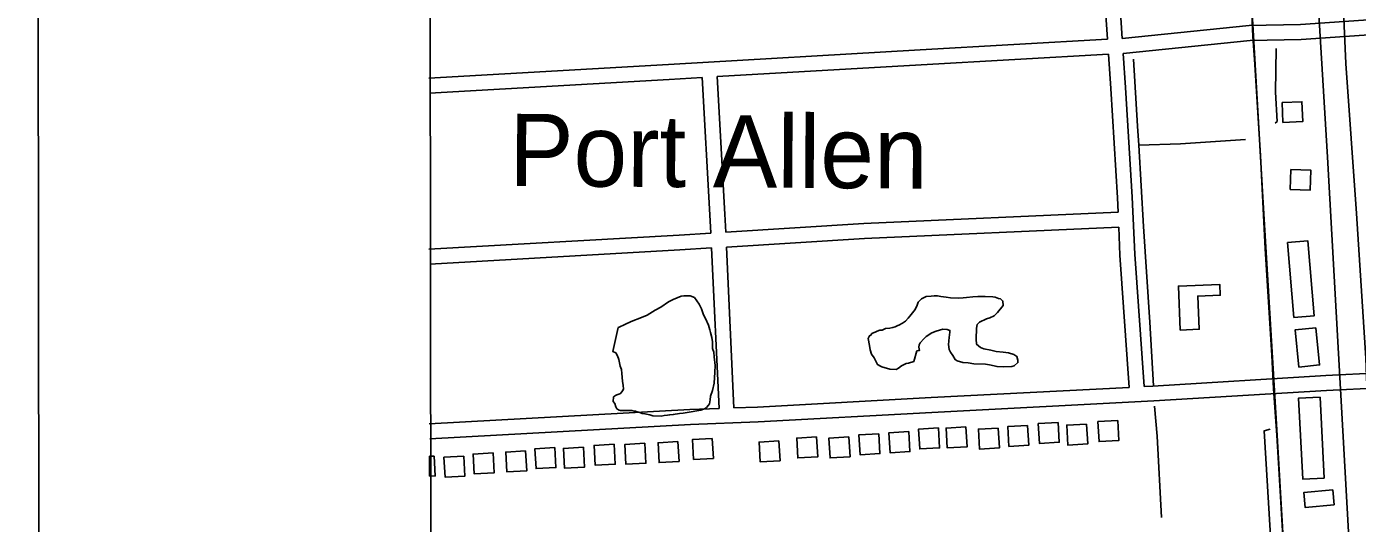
# Model space of a CAD drawing. Extents: x 3313447 to 3351316, y 703786 to 729172.
# Drawn here: x 3316782 to 3319454, y 711102 to 712099 of the extents above; entities that cross this region are included whole.
import ezdxf

# ---------------------------------------------------------------- set-up
doc = ezdxf.new("R2010")
doc.units = 0
for name, color, linetype in [('V-ANNO-SYMB', 7, 'Continuous'), ('V-BLDG-OTLN', 7, 'Continuous'), ('V-GRID-FRAM', 7, 'Continuous'), ('V-RAIL-TRAK', 7, 'Continuous'), ('V-ROAD-CNTR', 7, 'Continuous'), ('V-SITE-VEGE', 7, 'Continuous'), ('V-TOPO-GNAM-IDEN', 7, 'Continuous'), ('V-TOPO-SHOR', 7, 'Continuous')]:
    doc.layers.add(name, color=color, linetype=linetype)

msp = doc.modelspace()

# ---------------------------------------------------------------- linework, layer by layer
at = {"layer": 'V-ANNO-SYMB'}
msp.add_lwpolyline([(3316815.1, 704998.2), (3349898.2, 705046.3), (3349864.9, 727962.9), (3316781.7, 727914.8), (3316815.1, 704998.2)], dxfattribs=at)
at = {"layer": 'V-BLDG-OTLN'}
msp.add_line((3317591, 711236.6), (3317591, 711196.6), dxfattribs=at)
for points in [[(3319302.9, 711946.5), (3319304.5, 711906.6), (3319344.5, 711908.2), (3319342.9, 711948.2)], [(3319320.6, 711812.1), (3319319.4, 711772.1), (3319359.4, 711771), (3319360.5, 711811)], [(3319326.8, 711514.9), (3319314.2, 711665.4), (3319354.8, 711668.8), (3319367.4, 711518.3)], [(3319098.5, 711490), (3319094.7, 711578.1), (3319177.9, 711581.6), (3319178.9, 711559.9), (3319133.6, 711558), (3319136.5, 711491.6)], [(3319336.6, 711415.7), (3319329, 711490.1), (3319370.5, 711494.3), (3319378.2, 711419.9)], [(3319379.2, 711355.5), (3319387.4, 711192.9), (3319344.4, 711190.8), (3319336.2, 711353.4)], [(3318973.2, 711308.5), (3318933.2, 711306.2), (3318935.5, 711266.3), (3318975.4, 711268.5)], [(3318493, 711281.9), (3318453.1, 711279.7), (3318455.4, 711239.7), (3318495.3, 711242)], [(3318553.5, 711286.1), (3318513.5, 711283.8), (3318515.8, 711243.9), (3318555.7, 711246.1)], [(3318612.9, 711293.5), (3318573, 711291.2), (3318575.2, 711251.3), (3318615.2, 711253.5)], [(3318668.2, 711295.5), (3318628.3, 711293.3), (3318630.5, 711253.4), (3318670.5, 711255.6)], [(3318733, 711293.4), (3318693.1, 711291.1), (3318695.3, 711251.2), (3318735.3, 711253.4)], [(3318792, 711298.6), (3318752.1, 711296.4), (3318754.3, 711256.4), (3318794.3, 711258.7)], [(3318853.3, 711304.6), (3318813.4, 711302.4), (3318815.7, 711262.4), (3318855.6, 711264.7)], [(3318910.3, 711301.3), (3318870.4, 711299.1), (3318872.6, 711259.1), (3318912.6, 711261.4)], [(3317842.6, 711254.1), (3317802.6, 711251.8), (3317804.9, 711211.9), (3317844.8, 711214.1)], [(3317899.8, 711254.7), (3317859.8, 711252.5), (3317862.1, 711212.5), (3317902, 711214.8)], [(3317961.4, 711260.7), (3317921.5, 711258.4), (3317923.7, 711218.5), (3317963.7, 711220.7)], [(3318023, 711262.7), (3317983.1, 711260.5), (3317985.3, 711220.5), (3318025.3, 711222.8)], [(3318089.6, 711266.2), (3318049.7, 711263.9), (3318051.9, 711224), (3318091.9, 711226.3)], [(3318158.7, 711272.5), (3318118.8, 711270.2), (3318121, 711230.3), (3318161, 711232.5)], [(3318292.5, 711267.5), (3318252.6, 711265.2), (3318254.9, 711225.3), (3318294.8, 711227.6)], [(3318368.1, 711275.5), (3318328.2, 711273.2), (3318330.4, 711233.3), (3318370.4, 711235.5)], [(3318433, 711275.6), (3318393.1, 711273.3), (3318395.3, 711233.4), (3318435.3, 711235.6)], [(3317659.8, 711237), (3317619.8, 711234.7), (3317622.1, 711194.8), (3317662, 711197)], [(3317718.4, 711243.4), (3317678.4, 711241.1), (3317680.7, 711201.2), (3317720.6, 711203.4)], [(3317783.9, 711247.3), (3317743.9, 711245.1), (3317746.2, 711205.2), (3317786.1, 711207.4)], [(3319407.5, 711139.2), (3319349.3, 711133.9), (3319346.6, 711163.9), (3319404.7, 711169.2)]]:
    msp.add_lwpolyline(points, close=True, dxfattribs=at)
for points in [[(3317591, 711196.6), (3317602.4, 711197.2), (3317600.2, 711237.2)], [(3317600.2, 711237.2), (3317591, 711236.6)]]:
    msp.add_lwpolyline(points, dxfattribs=at)
at = {"layer": 'V-GRID-FRAM'}
msp.add_lwpolyline([(3317576.9, 727351), (3317595.4, 709166), (3349105.8, 709211.8), (3349071.4, 727396.8), (3317576.9, 727351)], dxfattribs=at)
at = {"layer": 'V-RAIL-TRAK'}
msp.add_lwpolyline([(3319315.7, 710879.4), (3319300.1, 711156.1), (3319292.5, 711279.1), (3319285.9, 711372.1), (3319282.6, 711439.6), (3319268.7, 711653.2), (3319259.6, 711840.3), (3319247.4, 712032.7), (3319244, 712078.9), (3319238.2, 712215.7), (3319227.6, 712380.3), (3319223.6, 712457.3), (3319217.1, 712559.1), (3319203.4, 712778), (3319192.1, 712976.4), (3319188.4, 713035.8), (3319181.3, 713174.6), (3319176.1, 713259.2)], dxfattribs=at)
at = {"layer": 'V-ROAD-CNTR'}
for points in [[(3319200.9, 715645.2), (3319216.7, 715284.7), (3319244.5, 714946.5), (3319270.4, 714529.8), (3319298.1, 714304.8), (3319315.2, 714045.1), (3319323.1, 713889.3), (3319368.3, 713112.6), (3319381.2, 712941.1), (3319413.2, 712432.8), (3319431.1, 712024.6), (3319452.3, 711724), (3319471.1, 711433.8), (3319475.9, 711305), (3319509.5, 710784.1), (3319530, 710456), (3319546.3, 710208.9), (3319558.3, 710026.2), (3319565.2, 709880.1), (3319575.7, 709725.1), (3319582.8, 709519.2), (3319592.9, 709284.4), (3319593.2, 709171.8)], [(3319104.4, 715556.2), (3319111.5, 715008.4), (3319106.8, 714793.8), (3319105.8, 714648.8), (3319107, 714540.6), (3319110.5, 714455.5), (3319112.5, 714365.8), (3319118.8, 714268.3), (3319122.2, 714163), (3319142.5, 713833.7), (3319173.1, 713319.1), (3319221.1, 712508.6), (3319264.3, 711756.9), (3319290.9, 711312.7), (3319362, 710097.5), (3319402.6, 709403.5), (3319416.2, 709171.5)], [(3319262.7, 713989.1), (3319296.4, 713448.2), (3319348.8, 712587.6), (3319394.3, 711836.6), (3319442.6, 710977.5), (3319493.5, 710218.9), (3319507.2, 709986.1)], [(3318935.3, 712431.4), (3318943, 712209.8), (3318952.1, 712073.7)], [(3318965.3, 712433.5), (3318973, 712211.3), (3318982.1, 712075.2)], [(3319773, 712128.3), (3319756.4, 712127.2), (3319543.9, 712117.2), (3319340, 712103.2), (3319236.9, 712101), (3318982.1, 712075.2)], [(3319774.7, 712098.4), (3319758.2, 712097.2), (3319545.6, 712087.2), (3319341.4, 712073.3), (3319238.7, 712071), (3318984.1, 712045.2)], [(3318952.1, 712073.7), (3318576.3, 712052.3), (3318070.6, 712022.9), (3317589.4, 711995.5)], [(3318954.2, 712043.8), (3318578, 712022.3), (3318168.2, 711998.5)], [(3318954.2, 712043.8), (3318958.8, 711974.5), (3318972.3, 711755), (3318973.6, 711726.3)], [(3318984.1, 712045.2), (3318988.8, 711976.4), (3319002.2, 711756.6), (3319007.4, 711642.2), (3319025.8, 711376.6)], [(3318138.3, 711996.8), (3318072.3, 711992.9), (3317591.1, 711965.5)], [(3318155.7, 711684.7), (3318154, 711721), (3318138.3, 711996.8)], [(3318185.6, 711686.5), (3318183.9, 711722.5), (3318168.2, 711998.5)], [(3318973.6, 711726.3), (3318462.9, 711703.9), (3318185.6, 711686.5)], [(3318155.7, 711684.7), (3318091.9, 711680.7), (3317589.7, 711652.2)], [(3318974.9, 711696.3), (3318464.5, 711674), (3318187, 711656.6)], [(3318974.9, 711696.3), (3318977.4, 711640.5), (3318995.8, 711375)], [(3318157.1, 711654.7), (3318093.6, 711650.7), (3317591.4, 711622.3)], [(3318172.2, 711332.6), (3318157.1, 711654.7)], [(3318202.2, 711333.7), (3318187, 711656.6)], [(3319814.9, 711419.7), (3319606.5, 711409.5), (3319390.8, 711398.6), (3319043.6, 711377.5), (3319025.8, 711376.6)], [(3319816.5, 711389.7), (3319608, 711379.5), (3319392.5, 711368.7), (3319045.2, 711347.6), (3318599.5, 711324.5), (3318251, 711305.5), (3318115.1, 711300.5), (3317591.8, 711271.6)], [(3318995.8, 711375), (3318598, 711354.5), (3318249.7, 711335.4), (3318202.2, 711333.7)], [(3318172.2, 711332.6), (3318113.7, 711330.5), (3317590.1, 711301.5)]]:
    msp.add_lwpolyline(points, dxfattribs=at)
at = {"layer": 'V-SITE-VEGE'}
msp.add_lwpolyline([(3317969.6, 711495.1), (3317971.6, 711495.7), (3317982.8, 711501.1), (3317996.1, 711507), (3318016.6, 711515.3), (3318027.8, 711520.1), (3318043.8, 711529.9), (3318055.1, 711535.9), (3318071.1, 711546.4), (3318080.4, 711551.2), (3318096.2, 711557.7), (3318102.1, 711558.8), (3318114.5, 711558.3), (3318122.8, 711555.4), (3318132.7, 711542), (3318136.9, 711532.7), (3318140.9, 711520.2), (3318145.2, 711512.9), (3318151.2, 711499.7), (3318154.1, 711490.4), (3318155.2, 711485.2), (3318158, 711475.3), (3318159, 711466.2), (3318159.1, 711453.2), (3318162.1, 711445.9), (3318162.3, 711436.2), (3318164.3, 711418.5), (3318163.7, 711405.5), (3318162.2, 711383.5), (3318159, 711368.7), (3318155.3, 711357.1), (3318154.4, 711350), (3318152.8, 711342.2), (3318151.4, 711339.1), (3318147.3, 711334.7), (3318143.3, 711331.6), (3318136, 711329.2), (3318127.5, 711327.6), (3318116.4, 711326.1), (3318100.1, 711323.5), (3318092.9, 711322.5), (3318080.4, 711320.4), (3318073.3, 711320), (3318068.7, 711318.9), (3318062.1, 711318.5), (3318056.3, 711317.4), (3318039.4, 711318.1), (3318033.6, 711319.6), (3318023.3, 711322), (3318018.1, 711322.8), (3318011, 711325.1), (3318007.8, 711325.8), (3318004.6, 711327.3), (3318002, 711327.4), (3317996.9, 711328.2), (3317984.5, 711328.7), (3317980.6, 711328.2), (3317974.1, 711328.5), (3317971.5, 711329.2), (3317967.1, 711332), (3317965.3, 711335.9), (3317963, 711342.5), (3317959.9, 711346.6), (3317960.2, 711355.7), (3317964.2, 711358.7), (3317966.9, 711359.9), (3317972.8, 711362.3), (3317974.8, 711363.5), (3317978.3, 711367.9), (3317980.3, 711371.1), (3317980, 711379.6), (3317978.3, 711386.8), (3317978, 711395.3), (3317977, 711402.5), (3317976.7, 711410.9), (3317973.7, 711417.5), (3317971, 711430.7), (3317968.6, 711437.9), (3317965, 711444.5), (3317959.2, 711446.7)], close=True, dxfattribs=at)
for points in [[(3318637.4, 711445.5), (3318634.3, 711450.8), (3318633.4, 711461.2), (3318633.7, 711467.7), (3318634.6, 711475.5), (3318634.8, 711480), (3318635.7, 711486.5), (3318635.8, 711489.1), (3318630.1, 711491.3), (3318621.6, 711491.6), (3318608.5, 711487.6), (3318599.9, 711484.7), (3318588.5, 711477.3), (3318583.8, 711472.3), (3318576.3, 711464.1), (3318574.2, 711460.3), (3318573.4, 711455.8), (3318575.1, 711449.2), (3318573.1, 711448.7), (3318569.8, 711448.1), (3318563.2, 711426.9), (3318552.6, 711423.4), (3318548.1, 711423), (3318538.8, 711418.1), (3318532.7, 711413.2), (3318528.1, 711410.8), (3318515.1, 711411.3), (3318499, 711416.4), (3318496.5, 711417.8), (3318490.7, 711420.7), (3318488.3, 711424.7), (3318483.5, 711434), (3318478.6, 711441.3), (3318475.7, 711450.5), (3318474.7, 711459), (3318472, 711472.8), (3318474.2, 711478.5), (3318476.8, 711479.7), (3318478.9, 711482.9), (3318483.5, 711485.3), (3318486.1, 711485.9), (3318490.1, 711487.7), (3318495.4, 711489.4), (3318500, 711489.9), (3318506.6, 711492.9), (3318515.1, 711493.8), (3318521.6, 711494.9), (3318526.2, 711496.7), (3318531.5, 711499), (3318533.5, 711499.6), (3318540.8, 711503.9), (3318546.8, 711507.6), (3318552.3, 711513.8), (3318555.7, 711517.6), (3318561.1, 711524.5), (3318566, 711531.5), (3318570.2, 711539.8), (3318572.4, 711545.6), (3318579.1, 711552.4), (3318584.5, 711555.5), (3318588.4, 711557.3), (3318598.2, 711558.2), (3318604.1, 711558.6), (3318611.2, 711558.3), (3318617.7, 711557.4), (3318628.7, 711555.7), (3318637.1, 711554.7), (3318652.7, 711554.1), (3318662.4, 711554.4), (3318669, 711555.4), (3318682, 711556.9), (3318691.8, 711557.1), (3318706.8, 711557.2), (3318722.4, 711556.6), (3318726.9, 711555.8), (3318733.3, 711553.6), (3318737.2, 711552.8), (3318742.2, 711548), (3318743.1, 711539.5), (3318731.5, 711525), (3318724.8, 711518.8), (3318716.2, 711514.6), (3318709.6, 711512.2), (3318695.6, 711505.6), (3318690.9, 711501.2), (3318689.3, 711493.5), (3318688.5, 711471.4), (3318689.4, 711461.6), (3318697.6, 711454.8), (3318703.9, 711452), (3318718.1, 711449.5), (3318728.5, 711447.1), (3318742.7, 711445.9), (3318753.7, 711444.2), (3318764.6, 711441.1), (3318770.3, 711437), (3318772, 711429.8), (3318772.4, 711424.6), (3318765, 711418.4), (3318760.4, 711416.6), (3318742.8, 711416)], [(3318742.8, 711416), (3318730.5, 711416.5), (3318715.1, 711420.3), (3318707.3, 711421.3), (3318683.9, 711422.2), (3318672.3, 711424), (3318661.9, 711425), (3318650.3, 711428.1), (3318646.5, 711430.8), (3318641.7, 711438.8), (3318637.4, 711445.5)]]:
    msp.add_lwpolyline(points, dxfattribs=at)
at = {"layer": 'V-TOPO-SHOR'}
for points in [[(3319291.3, 712055.1), (3319289.9, 711967.4), (3319293.1, 711908.5), (3319288.9, 711905.2)], [(3319044.6, 711377.7), (3319037.3, 711505.9), (3319024.8, 711697.9), (3319015, 711860.8), (3319012.8, 711898.8), (3319004.9, 712033.3)], [(3319229.5, 711872.3), (3319099.2, 711863.6), (3319015, 711860.8)], [(3319061.1, 711113.6), (3319052.4, 711277.1), (3319046.5, 711337.5)], [(3319279, 711291), (3319267.2, 711288), (3319279.3, 711087.7), (3319279.1, 711082.9), (3319277.4, 711075.3), (3319275.9, 711073.3), (3319273.1, 711072), (3319054, 711055.8), (3319053.2, 711053.1), (3319063.5, 710890.6)]]:
    msp.add_lwpolyline(points, dxfattribs=at)

# ---------------------------------------------------------------- texts
at = {"layer": 'V-TOPO-GNAM-IDEN'}
msp.add_text('Port Allen', height=145, rotation=359.6345, dxfattribs=at).set_placement((3317750.3, 711779))

doc.saveas('drawing.dxf')
